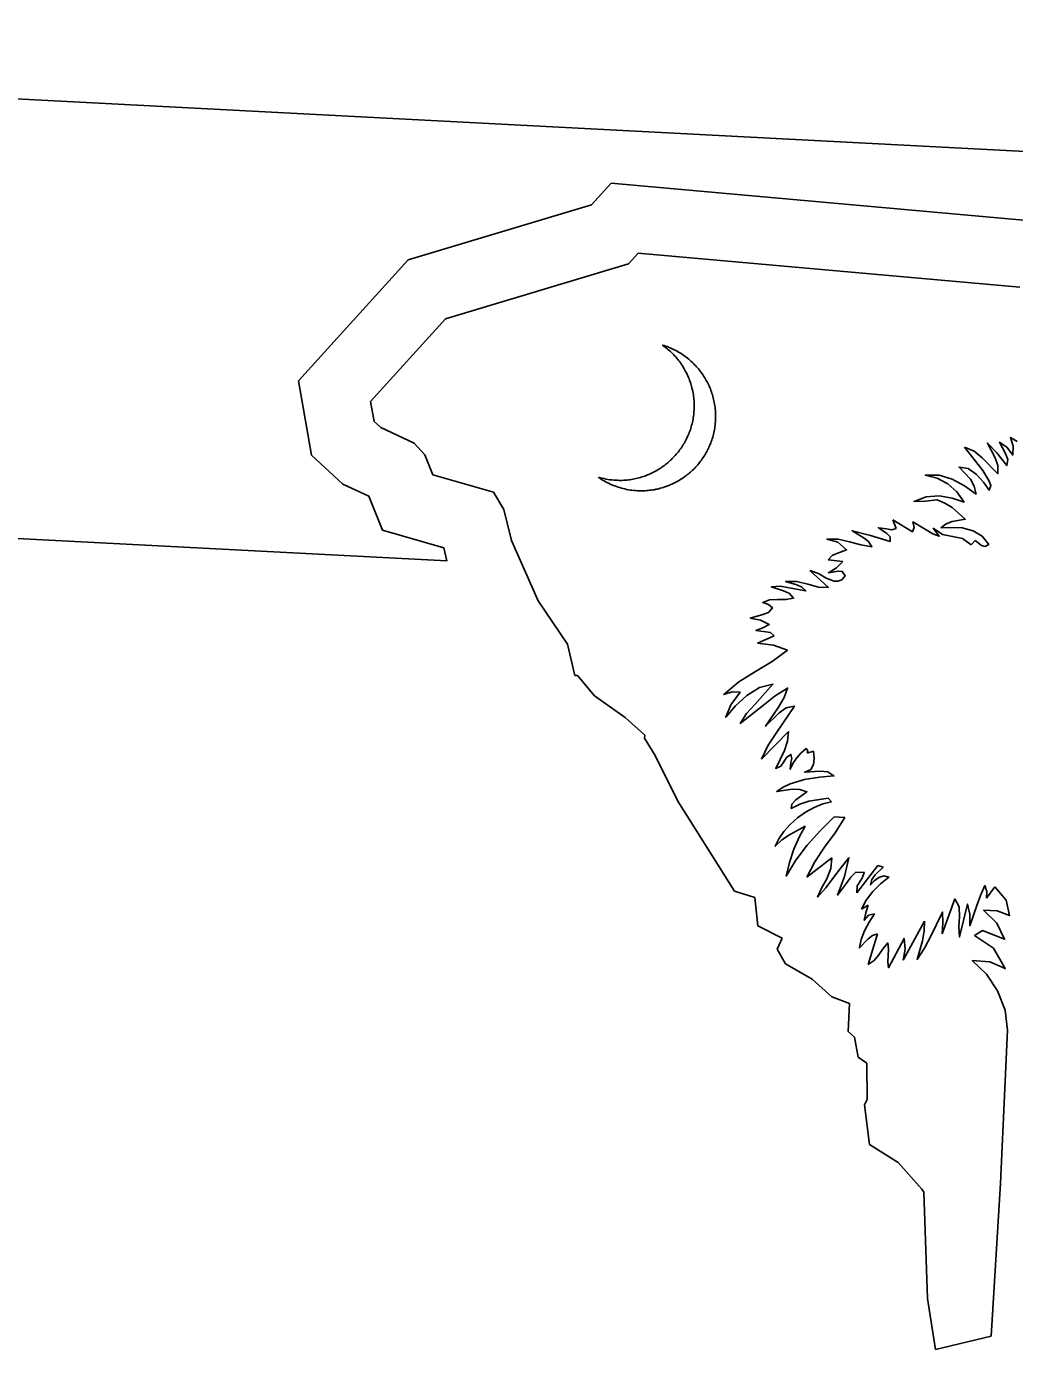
# Model space of a CAD drawing. Extents: x 1581789 to 1622364, y 1043167 to 1103486.
# Drawn here: x 1612721.707 to 1612725.378, y 1090157.73 to 1090162.649 of the extents above; entities that cross this region are included whole.
import ezdxf

# ---------------------------------------------------------------- set-up
doc = ezdxf.new("R2010")
doc.units = 0
doc.layers.add('RD_PD_ALT1_TX', color=7, linetype='Continuous')

msp = doc.modelspace()

# ---------------------------------------------------------------- linework, layer by layer
at = {"layer": 'RD_PD_ALT1_TX'}
for p, q in [((1612735.0015, 1090161.6815), (1612716.5372, 1090162.6487)), ((1612735.0111, 1090161.681), (1612716.5469, 1090162.6482)), ((1612723.9801, 1090161.8058), (1612723.944, 1090161.7664)), ((1612725.3975, 1090161.6795), (1612723.9801, 1090161.8058)), ((1612723.944, 1090161.7664), (1612723.264, 1090161.5621)), ((1612723.264, 1090161.5621), (1612722.9854, 1090161.2538)), ((1612722.9854, 1090161.2538), (1612722.9984, 1090161.1803)), ((1612722.9984, 1090161.1803), (1612723.0229, 1090161.1578)), ((1612723.0229, 1090161.1578), (1612723.1468, 1090161.1)), ((1612723.1468, 1090161.1), (1612723.1874, 1090161.0562)), ((1612723.1874, 1090161.0562), (1612723.2168, 1090160.9822)), ((1612725.26, 1090160.9973), (1612725.1929, 1090161.0845)), ((1612723.2168, 1090160.9822), (1612723.4421, 1090160.9175)), ((1612723.4421, 1090160.9175), (1612723.4808, 1090160.8534)), ((1612723.4808, 1090160.8534), (1612723.5084, 1090160.7374)), ((1612724.9391, 1090160.7818), (1612724.926, 1090160.8141)), ((1612725.1404, 1090160.7861), (1612725.1051, 1090160.7847)), ((1612723.5084, 1090160.7374), (1612723.6076, 1090160.5131)), ((1612725.2172, 1090160.722), (1612725.2316, 1090160.738)), ((1612724.7405, 1090160.66), (1612724.6855, 1090160.6661)), ((1612724.6869, 1090160.5623), (1612724.6181, 1090160.6264)), ((1612723.6076, 1090160.5131), (1612723.7173, 1090160.3519)), ((1612723.7173, 1090160.3519), (1612723.7449, 1090160.2359)), ((1612724.4233, 1090160.3554), (1612724.4848, 1090160.3838)), ((1612723.7449, 1090160.2359), (1612723.7537, 1090160.2354)), ((1612723.7537, 1090160.2354), (1612723.8174, 1090160.1596)), ((1612723.8174, 1090160.1596), (1612723.9314, 1090160.0799)), ((1612723.9314, 1090160.0799), (1612724.004, 1090160.014)), ((1612724.004, 1090160.014), (1612724.0035, 1090160.0032)), ((1612724.5383, 1090160.0281), (1612724.4376, 1090159.9248)), ((1612724.0035, 1090160.0032), (1612724.0425, 1090159.9387)), ((1612724.0425, 1090159.9387), (1612724.1266, 1090159.7689)), ((1612724.6314, 1090159.9547), (1612724.6078, 1090159.9475)), ((1612724.1266, 1090159.7689), (1612724.3382, 1090159.4341)), ((1612724.6988, 1090159.7657), (1612724.6859, 1090159.7796)), ((1612724.7475, 1090159.7079), (1612724.7075, 1090159.71)), ((1612724.6996, 1090159.5582), (1612724.6069, 1090159.4861)), ((1612724.8703, 1090159.5292), (1612724.7929, 1090159.4279)), ((1612724.3382, 1090159.4341), (1612724.413, 1090159.4098)), ((1612725.3047, 1090159.4496), (1612725.2741, 1090159.4075)), ((1612724.413, 1090159.4098), (1612724.4247, 1090159.3046)), ((1612724.8341, 1090159.3821), (1612724.8101, 1090159.3665)), ((1612725.1566, 1090159.4053), (1612725.1098, 1090159.2755)), ((1612725.0437, 1090159.3227), (1612724.964, 1090159.1778)), ((1612724.4247, 1090159.3046), (1612724.5148, 1090159.2586)), ((1612724.8342, 1090159.1614), (1612724.8686, 1090159.275)), ((1612724.5148, 1090159.2586), (1612724.4959, 1090159.218)), ((1612724.4959, 1090159.218), (1612724.5271, 1090159.1639)), ((1612724.5271, 1090159.1639), (1612724.6263, 1090159.107)), ((1612724.6263, 1090159.107), (1612724.6989, 1090159.0407)), ((1612724.6989, 1090159.0407), (1612724.7653, 1090159.0164)), ((1612724.7653, 1090159.0164), (1612724.7599, 1090158.9125)), ((1612724.7599, 1090158.9125), (1612724.7836, 1090158.8913)), ((1612724.7836, 1090158.8913), (1612724.7969, 1090158.8165)), ((1612724.7969, 1090158.8165), (1612724.8294, 1090158.7947)), ((1612724.8294, 1090158.7947), (1612724.8303, 1090158.6593)), ((1612724.8303, 1090158.6593), (1612724.8213, 1090158.6393)), ((1612724.8213, 1090158.6393), (1612724.8396, 1090158.4922)), ((1612724.8396, 1090158.4922), (1612724.9454, 1090158.4249)), ((1612724.9454, 1090158.4249), (1612725.0336, 1090158.3258)), ((1612725.0336, 1090158.3258), (1612725.041, 1090158.315)), ((1612725.041, 1090158.315), (1612725.0547, 1090157.9193)), ((1612725.0547, 1090157.9193), (1612725.0853, 1090157.7298)), ((1612725.0853, 1090157.7298), (1612725.2918, 1090157.7795))]:
    msp.add_line(p, q, dxfattribs=at)
for points in [[(1612716.4517, 1090161.0161), (1612723.2693, 1090160.6626), (1612723.2578, 1090160.71), (1612723.0297, 1090160.7757), (1612722.9794, 1090160.9021), (1612722.8817, 1090160.9476), (1612722.7663, 1090161.0546), (1612722.7179, 1090161.3308), (1612723.1248, 1090161.7813), (1612723.8057, 1090161.986), (1612723.8788, 1090162.0655), (1612725.5362, 1090161.9178), (1612725.8513, 1090161.465), (1612726.8606, 1090161.3941), (1612727.1434, 1090161.0649), (1612727.707, 1090160.4301), (1612734.9162, 1090160.0525)], [(1612724.2662, 1090161.1727), (1612724.2669, 1090161.1787), (1612724.2672, 1090161.1847), (1612724.2675, 1090161.1907), (1612724.2675, 1090161.1967), (1612724.2674, 1090161.2031), (1612724.2673, 1090161.2091), (1612724.2672, 1090161.2151), (1612724.2667, 1090161.2212), (1612724.2663, 1090161.2272), (1612724.2653, 1090161.2329), (1612724.2649, 1090161.2389), (1612724.264, 1090161.245), (1612724.2627, 1090161.2506), (1612724.2614, 1090161.2563), (1612724.2601, 1090161.2624), (1612724.2588, 1090161.2681), (1612724.2575, 1090161.2737), (1612724.2558, 1090161.2794), (1612724.254, 1090161.2847), (1612724.2519, 1090161.2905), (1612724.2502, 1090161.2958), (1612724.2481, 1090161.3011), (1612724.2456, 1090161.3068), (1612724.2435, 1090161.3121), (1612724.2409, 1090161.3171), (1612724.2384, 1090161.3224), (1612724.2359, 1090161.3277), (1612724.2329, 1090161.3327), (1612724.23, 1090161.3377), (1612724.227, 1090161.3426), (1612724.2241, 1090161.3476), (1612724.2211, 1090161.3522), (1612724.2178, 1090161.3571), (1612724.2144, 1090161.3617), (1612724.2111, 1090161.3663), (1612724.2073, 1090161.3709), (1612724.2039, 1090161.3755), (1612724.2001, 1090161.3797), (1612724.1964, 1090161.3839), (1612724.1922, 1090161.3881), (1612724.1884, 1090161.3923), (1612724.1842, 1090161.3965), (1612724.18, 1090161.4004), (1612724.1758, 1090161.4046), (1612724.1716, 1090161.4084), (1612724.1674, 1090161.4118), (1612724.1628, 1090161.4157), (1612724.1581, 1090161.4191), (1612724.1535, 1090161.4226), (1612724.1489, 1090161.426), (1612724.1442, 1090161.4291), (1612724.1392, 1090161.4325), (1612724.1342, 1090161.4356), (1612724.1295, 1090161.4383), (1612724.1245, 1090161.4413), (1612724.1194, 1090161.444), (1612724.1139, 1090161.4467), (1612724.1089, 1090161.4494), (1612724.1034, 1090161.4517), (1612724.0983, 1090161.4539), (1612724.0928, 1090161.4562), (1612724.0873, 1090161.4585), (1612724.0818, 1090161.4604), (1612724.0759, 1090161.4623), (1612724.0704, 1090161.4638), (1612724.0754, 1090161.4603), (1612724.08, 1090161.4569), (1612724.0846, 1090161.453), (1612724.0892, 1090161.4492), (1612724.0938, 1090161.4453), (1612724.0984, 1090161.4415), (1612724.1026, 1090161.4373), (1612724.1068, 1090161.433), (1612724.111, 1090161.4288), (1612724.1152, 1090161.4246), (1612724.1193, 1090161.42), (1612724.1231, 1090161.4154), (1612724.1269, 1090161.4108), (1612724.1306, 1090161.4062), (1612724.134, 1090161.4016), (1612724.1377, 1090161.3966), (1612724.1411, 1090161.3916), (1612724.1444, 1090161.3866), (1612724.1474, 1090161.3817), (1612724.1507, 1090161.3763), (1612724.1536, 1090161.3713), (1612724.1562, 1090161.366), (1612724.1591, 1090161.3606), (1612724.1616, 1090161.3553), (1612724.1641, 1090161.3499), (1612724.1666, 1090161.3442), (1612724.1687, 1090161.3385), (1612724.1709, 1090161.3332), (1612724.173, 1090161.3274), (1612724.175, 1090161.3213), (1612724.1768, 1090161.3156), (1612724.1785, 1090161.3099), (1612724.1797, 1090161.3038), (1612724.1814, 1090161.2982), (1612724.1827, 1090161.2921)], [(1612724.1827, 1090161.2921), (1612724.1836, 1090161.286), (1612724.1849, 1090161.2799), (1612724.1858, 1090161.2735), (1612724.1862, 1090161.2675), (1612724.1871, 1090161.2614), (1612724.1876, 1090161.255), (1612724.1877, 1090161.249), (1612724.1877, 1090161.2425), (1612724.1878, 1090161.2361), (1612724.1879, 1090161.2297), (1612724.1875, 1090161.2233), (1612724.1872, 1090161.2173), (1612724.1865, 1090161.2118), (1612724.1862, 1090161.2058), (1612724.1855, 1090161.1998), (1612724.1844, 1090161.1942), (1612724.1837, 1090161.1887), (1612724.1826, 1090161.1827), (1612724.1811, 1090161.1772), (1612724.18, 1090161.1716), (1612724.1785, 1090161.1661), (1612724.177, 1090161.1606), (1612724.1752, 1090161.1551), (1612724.1737, 1090161.1495), (1612724.1718, 1090161.1444), (1612724.1695, 1090161.139), (1612724.1676, 1090161.1338), (1612724.1654, 1090161.1288), (1612724.1631, 1090161.1237), (1612724.1608, 1090161.1186), (1612724.1582, 1090161.1135), (1612724.1559, 1090161.1084), (1612724.1532, 1090161.1034), (1612724.1502, 1090161.0987), (1612724.1475, 1090161.094), (1612724.1445, 1090161.0894), (1612724.1414, 1090161.0847), (1612724.1384, 1090161.0801), (1612724.1349, 1090161.0755), (1612724.1319, 1090161.0712), (1612724.1285, 1090161.0666), (1612724.125, 1090161.0624), (1612724.1212, 1090161.0582), (1612724.1178, 1090161.0539), (1612724.114, 1090161.0497), (1612724.1102, 1090161.0459), (1612724.1063, 1090161.0421), (1612724.1025, 1090161.0379), (1612724.0983, 1090161.0345), (1612724.0941, 1090161.0307), (1612724.0899, 1090161.027), (1612724.0857, 1090161.0236), (1612724.0816, 1090161.0202), (1612724.077, 1090161.0168), (1612724.0728, 1090161.0134), (1612724.0682, 1090161.0101), (1612724.0637, 1090161.0071), (1612724.0591, 1090161.0041), (1612724.0541, 1090161.0012), (1612724.0496, 1090160.9982), (1612724.0446, 1090160.9957), (1612724.0397, 1090160.9931), (1612724.0348, 1090160.9906), (1612724.0298, 1090160.988), (1612724.0249, 1090160.9855), (1612724.0196, 1090160.9834), (1612724.0146, 1090160.9812), (1612724.0093, 1090160.9791), (1612724.004, 1090160.9774), (1612723.9987, 1090160.9757), (1612723.9934, 1090160.9739), (1612723.9881, 1090160.9722), (1612723.9824, 1090160.9705), (1612723.9772, 1090160.9692), (1612723.9715, 1090160.9679), (1612723.9662, 1090160.9665), (1612723.9605, 1090160.9656), (1612723.9549, 1090160.9647), (1612723.9492, 1090160.9638), (1612723.9436, 1090160.9629), (1612723.9375, 1090160.9624), (1612723.9319, 1090160.9619), (1612723.9263, 1090160.9618), (1612723.9203, 1090160.9613), (1612723.9146, 1090160.9612), (1612723.9086, 1090160.9611), (1612723.9026, 1090160.9615), (1612723.897, 1090160.9618), (1612723.8895, 1090160.9622), (1612723.8819, 1090160.9629), (1612723.8747, 1090160.9637), (1612723.8672, 1090160.9649), (1612723.86, 1090160.9661), (1612723.8529, 1090160.9677), (1612723.8458, 1090160.9692), (1612723.839, 1090160.9708), (1612723.8319, 1090160.9728), (1612723.8319, 1090160.9728)], [(1612723.8319, 1090160.9728), (1612723.837, 1090160.9693), (1612723.8424, 1090160.9658), (1612723.8478, 1090160.9623), (1612723.8533, 1090160.9592), (1612723.8587, 1090160.9562), (1612723.8641, 1090160.9531), (1612723.87, 1090160.9504), (1612723.8759, 1090160.9476), (1612723.8817, 1090160.9449), (1612723.8876, 1090160.9426), (1612723.8935, 1090160.9403), (1612723.8994, 1090160.938), (1612723.9057, 1090160.9361), (1612723.9116, 1090160.9342), (1612723.9179, 1090160.9322), (1612723.9243, 1090160.9307), (1612723.9306, 1090160.9292), (1612723.9369, 1090160.9276), (1612723.9433, 1090160.9265), (1612723.95, 1090160.9253), (1612723.9564, 1090160.9246), (1612723.9632, 1090160.9238), (1612723.9699, 1090160.9231), (1612723.9767, 1090160.9227), (1612723.9823, 1090160.9224), (1612723.9883, 1090160.9225), (1612723.9943, 1090160.9222), (1612724, 1090160.9227), (1612724.006, 1090160.9228), (1612724.0116, 1090160.9233), (1612724.0172, 1090160.9238), (1612724.0233, 1090160.9243), (1612724.0289, 1090160.9248), (1612724.0346, 1090160.9257), (1612724.0402, 1090160.9266), (1612724.0459, 1090160.9279), (1612724.0511, 1090160.9288), (1612724.0568, 1090160.9302), (1612724.0621, 1090160.9319), (1612724.0678, 1090160.9332), (1612724.0731, 1090160.9349), (1612724.0784, 1090160.9366), (1612724.0837, 1090160.9384), (1612724.089, 1090160.9405), (1612724.0943, 1090160.9426), (1612724.0992, 1090160.9448), (1612724.1046, 1090160.9469), (1612724.1095, 1090160.949), (1612724.1144, 1090160.9516), (1612724.1194, 1090160.9541), (1612724.1243, 1090160.9567), (1612724.1293, 1090160.9596), (1612724.1338, 1090160.9622), (1612724.1388, 1090160.9651), (1612724.1433, 1090160.9681), (1612724.1479, 1090160.9714), (1612724.1525, 1090160.9744), (1612724.1567, 1090160.9778), (1612724.1612, 1090160.9812), (1612724.1654, 1090160.9845), (1612724.1696, 1090160.9883), (1612724.1738, 1090160.9917), (1612724.178, 1090160.9955), (1612724.1822, 1090160.9993), (1612724.186, 1090161.0031), (1612724.1898, 1090161.0069), (1612724.1936, 1090161.0111), (1612724.1975, 1090161.0153), (1612724.2009, 1090161.0191), (1612724.2047, 1090161.0233), (1612724.2082, 1090161.028), (1612724.2116, 1090161.0322), (1612724.2146, 1090161.0368), (1612724.2181, 1090161.0411), (1612724.2211, 1090161.0457), (1612724.2241, 1090161.0504), (1612724.2272, 1090161.055), (1612724.2299, 1090161.0601), (1612724.2329, 1090161.0647), (1612724.2356, 1090161.0698), (1612724.2378, 1090161.0745), (1612724.2405, 1090161.0796), (1612724.2428, 1090161.0846), (1612724.245, 1090161.0897), (1612724.2473, 1090161.0948), (1612724.2492, 1090161.1003), (1612724.2515, 1090161.1054), (1612724.2534, 1090161.1109), (1612724.2548, 1090161.1161), (1612724.2567, 1090161.1216), (1612724.2582, 1090161.1271), (1612724.2597, 1090161.1326), (1612724.2608, 1090161.1382), (1612724.2619, 1090161.1441), (1612724.263, 1090161.1497), (1612724.2641, 1090161.1552), (1612724.2648, 1090161.1612), (1612724.2659, 1090161.1667), (1612724.2662, 1090161.1727)], [(1612725.1929, 1090161.0845), (1612725.2278, 1090161.0699), (1612725.2581, 1090161.0447), (1612725.3163, 1090160.9859), (1612725.3167, 1090161.016), (1612725.3062, 1090161.0446), (1612725.2774, 1090161.1001), (1612725.3132, 1090161.0638), (1612725.3499, 1090161.0162), (1612725.3532, 1090161.0393), (1612725.3451, 1090161.061), (1612725.3224, 1090161.1026), (1612725.3507, 1090161.0839), (1612725.372, 1090161.0551), (1612725.373, 1090161.0887), (1612725.3638, 1090161.1209), (1612725.3883, 1090161.1056)], [(1612725.1051, 1090160.7847), (1612725.1243, 1090160.8001), (1612725.1468, 1090160.8078), (1612725.1953, 1090160.8168), (1612725.1471, 1090160.8598), (1612725.1195, 1090160.8769), (1612725.0905, 1090160.8892), (1612725.0462, 1090160.8835), (1612725.0048, 1090160.8821), (1612725.0503, 1090160.9005), (1612725.0989, 1090160.9032), (1612725.1465, 1090160.8951), (1612725.1906, 1090160.8804), (1612725.1642, 1090160.919), (1612725.1301, 1090160.9484), (1612725.0903, 1090160.9689), (1612725.0468, 1090160.98), (1612725.0985, 1090160.9805), (1612725.147, 1090160.9656), (1612725.193, 1090160.9403), (1612725.2354, 1090160.9101), (1612725.2285, 1090160.9393), (1612725.2143, 1090160.9661), (1612725.1722, 1090161.0103), (1612725.2056, 1090161.005), (1612725.2361, 1090160.9845), (1612725.263, 1090160.9551), (1612725.2846, 1090160.9243), (1612725.2904, 1090160.942), (1612725.2829, 1090160.9601), (1612725.26, 1090160.9973)], [(1612724.926, 1090160.8141), (1612724.999, 1090160.7702), (1612725.0054, 1090160.7863), (1612725.0009, 1090160.807), (1612725.0506, 1090160.7776), (1612725.0743, 1090160.7619), (1612725.0986, 1090160.7534), (1612725.0766, 1090160.783), (1612725.111, 1090160.7604), (1612725.1483, 1090160.7528), (1612725.1847, 1090160.7453), (1612725.2172, 1090160.722)], [(1612724.6855, 1090160.6661), (1612724.7003, 1090160.6817), (1612724.7183, 1090160.6888), (1612724.7543, 1090160.7025), (1612724.7222, 1090160.7315), (1612724.6811, 1090160.7432), (1612724.7231, 1090160.7422), (1612724.7651, 1090160.7328), (1612724.8073, 1090160.721), (1612724.8487, 1090160.7144), (1612724.8357, 1090160.7339), (1612724.8164, 1090160.7482), (1612724.7748, 1090160.7736), (1612724.8429, 1090160.7568), (1612724.9166, 1090160.7345), (1612724.9159, 1090160.7518), (1612724.9037, 1090160.7636), (1612724.8724, 1090160.7853), (1612724.9026, 1090160.7805), (1612724.9229, 1090160.7774), (1612724.9391, 1090160.7818)], [(1612725.2316, 1090160.738), (1612725.2551, 1090160.7196), (1612725.2689, 1090160.7156), (1612725.2825, 1090160.7233), (1612725.2585, 1090160.7534), (1612725.2243, 1090160.7737), (1612725.184, 1090160.7846), (1612725.1404, 1090160.7861)], [(1612724.6181, 1090160.6264), (1612724.6496, 1090160.6151), (1612724.6787, 1090160.598), (1612724.7078, 1090160.5864), (1612724.7222, 1090160.5861), (1612724.7369, 1090160.5917), (1612724.7492, 1090160.6059), (1612724.7381, 1090160.6225), (1612724.723, 1090160.6241), (1612724.6866, 1090160.6176), (1612724.7171, 1090160.6356), (1612724.7405, 1090160.66)], [(1612724.4848, 1090160.3838), (1612724.4718, 1090160.3953), (1612724.454, 1090160.3982), (1612724.4173, 1090160.4026), (1612724.4435, 1090160.4124), (1612724.467, 1090160.4252), (1612724.4338, 1090160.4413), (1612724.3965, 1090160.4489), (1612724.4429, 1090160.4625), (1612724.4645, 1090160.4702), (1612724.4787, 1090160.4879), (1612724.4637, 1090160.5003), (1612724.4428, 1090160.5066), (1612724.4682, 1090160.5165), (1612724.4979, 1090160.5177), (1612724.5287, 1090160.5181), (1612724.5575, 1090160.5238), (1612724.5416, 1090160.541), (1612724.52, 1090160.5506), (1612724.4743, 1090160.565), (1612724.5081, 1090160.568), (1612724.5406, 1090160.5619), (1612724.6025, 1090160.5499), (1612724.588, 1090160.5642), (1612724.5689, 1090160.5729), (1612724.5275, 1090160.5858), (1612724.5691, 1090160.5853), (1612724.6098, 1090160.5751), (1612724.6493, 1090160.5642), (1612724.6869, 1090160.5623)], [(1612724.4376, 1090159.9248), (1612724.4631, 1090159.9768), (1612724.4945, 1090160.0256), (1612724.5601, 1090160.1223), (1612724.5297, 1090160.1159), (1612724.5038, 1090160.0964), (1612724.4524, 1090160.0478), (1612724.5014, 1090160.1186), (1612724.5229, 1090160.1539), (1612724.5351, 1090160.1889), (1612724.4892, 1090160.1605), (1612724.4461, 1090160.1259), (1612724.3592, 1090160.0575), (1612724.3819, 1090160.094), (1612724.4142, 1090160.1295), (1612724.4806, 1090160.2034), (1612724.4311, 1090160.1907), (1612724.3839, 1090160.1612), (1612724.3414, 1090160.1225), (1612724.3051, 1090160.0804), (1612724.3244, 1090160.1266), (1612724.3585, 1090160.1733), (1612724.3293, 1090160.1756), (1612724.2979, 1090160.1645), (1612724.3537, 1090160.2124), (1612724.4154, 1090160.2508), (1612724.4778, 1090160.2872), (1612724.5341, 1090160.3295), (1612724.4826, 1090160.3487), (1612724.4233, 1090160.3554)], [(1612724.6078, 1090159.9475), (1612724.6106, 1090159.9558), (1612724.6035, 1090159.9646), (1612724.5842, 1090159.9476), (1612724.568, 1090159.9288), (1612724.5545, 1090159.9087), (1612724.5446, 1090159.8872), (1612724.5475, 1090159.9123), (1612724.5507, 1090159.9273), (1612724.5474, 1090159.9423), (1612724.5308, 1090159.9311), (1612724.5207, 1090159.9145), (1612724.5099, 1090159.8986), (1612724.491, 1090159.89), (1612724.5241, 1090159.9563), (1612724.5352, 1090159.9914), (1612724.5383, 1090160.0281)], [(1612724.6859, 1090159.7796), (1612724.6144, 1090159.7681), (1612724.5806, 1090159.7575), (1612724.5485, 1090159.7416), (1612724.5502, 1090159.7571), (1612724.5658, 1090159.7735), (1612724.6071, 1090159.8038), (1612724.5807, 1090159.812), (1612724.5519, 1090159.8135), (1612724.495, 1090159.8044), (1612724.5186, 1090159.8208), (1612724.5441, 1090159.8331), (1612724.5982, 1090159.8491), (1612724.6536, 1090159.8574), (1612724.7071, 1090159.8622), (1612724.6843, 1090159.8782), (1612724.6567, 1090159.8801), (1612724.5989, 1090159.8763), (1612724.621, 1090159.8864), (1612724.6316, 1090159.905), (1612724.6341, 1090159.9289), (1612724.6314, 1090159.9547)], [(1612724.7075, 1090159.71), (1612724.6559, 1090159.6582), (1612724.6083, 1090159.605), (1612724.5661, 1090159.5492), (1612724.5302, 1090159.4902), (1612724.542, 1090159.5404), (1612724.5587, 1090159.5904), (1612724.5787, 1090159.6366), (1612724.6003, 1090159.6752), (1612724.5418, 1090159.6434), (1612724.514, 1090159.6244), (1612724.4891, 1090159.6009), (1612724.5025, 1090159.6282), (1612724.5212, 1090159.6557), (1612724.5446, 1090159.6821), (1612724.5719, 1090159.7063), (1612724.6019, 1090159.7279), (1612724.6337, 1090159.7455), (1612724.666, 1090159.7582), (1612724.6988, 1090159.7657)], [(1612724.6069, 1090159.4861), (1612724.6359, 1090159.5427), (1612724.6728, 1090159.5973), (1612724.7121, 1090159.6513), (1612724.7475, 1090159.7079)], [(1612724.7929, 1090159.4279), (1612724.793, 1090159.454), (1612724.8118, 1090159.4826), (1612724.8201, 1090159.5034), (1612724.7889, 1090159.505), (1612724.7699, 1090159.486), (1612724.7543, 1090159.4636), (1612724.7207, 1090159.4197), (1612724.7468, 1090159.488), (1612724.7632, 1090159.5581), (1612724.7337, 1090159.5224), (1612724.7053, 1090159.4846), (1612724.6769, 1090159.4468), (1612724.6466, 1090159.412), (1612724.6612, 1090159.4452), (1612724.6803, 1090159.4803), (1612724.6959, 1090159.5179), (1612724.6996, 1090159.5582)], [(1612724.8101, 1090159.3665), (1612724.8271, 1090159.4009), (1612724.8512, 1090159.4321), (1612724.8799, 1090159.461), (1612724.9117, 1090159.4866), (1612724.8927, 1090159.4904), (1612724.8736, 1090159.4846), (1612724.8565, 1090159.4723), (1612724.8433, 1090159.4569), (1612724.8476, 1090159.4779), (1612724.8601, 1090159.4945), (1612724.89, 1090159.523), (1612724.8703, 1090159.5292)], [(1612725.2741, 1090159.4075), (1612725.275, 1090159.4327), (1612725.2682, 1090159.4547), (1612725.2518, 1090159.4183), (1612725.2387, 1090159.381), (1612725.2119, 1090159.3054), (1612725.2125, 1090159.3479), (1612725.2041, 1090159.386), (1612725.1744, 1090159.2637), (1612725.172, 1090159.3011), (1612725.1744, 1090159.3399), (1612725.1727, 1090159.3756), (1612725.1566, 1090159.4053)], [(1612725.2918, 1090157.7795), (1612725.326, 1090158.3481), (1612725.3521, 1090158.9168), (1612725.3433, 1090158.9921), (1612725.3157, 1090159.0633), (1612725.2741, 1090159.1255), (1612725.2215, 1090159.176), (1612725.2869, 1090159.1709), (1612725.3437, 1090159.1463), (1612725.3008, 1090159.2215), (1612725.23, 1090159.2692), (1612725.2594, 1090159.2877), (1612725.3414, 1090159.255), (1612725.3121, 1090159.3154), (1612725.2633, 1090159.3628), (1612725.3137, 1090159.3614), (1612725.3592, 1090159.343), (1612725.3478, 1090159.4009), (1612725.3047, 1090159.4496)], [(1612724.8686, 1090159.275), (1612724.8511, 1090159.2695), (1612724.8335, 1090159.256), (1612724.8026, 1090159.2231), (1612724.8082, 1090159.2545), (1612724.8211, 1090159.2867), (1612724.8384, 1090159.3186), (1612724.8577, 1090159.3492), (1612724.8358, 1090159.3448), (1612724.8196, 1090159.326), (1612724.8254, 1090159.3533), (1612724.8341, 1090159.3821)], [(1612725.1098, 1090159.2755), (1612725.1119, 1090159.3163), (1612725.1108, 1090159.356), (1612725.0676, 1090159.2665), (1612725.0433, 1090159.2225), (1612725.0162, 1090159.1803), (1612725.0367, 1090159.2497), (1612725.043, 1090159.2862), (1612725.0437, 1090159.3227)], [(1612724.964, 1090159.1778), (1612724.9714, 1090159.2183), (1612724.9682, 1090159.2581), (1612724.9105, 1090159.149), (1612724.908, 1090159.1715), (1612724.9089, 1090159.1951), (1612724.9097, 1090159.2187), (1612724.9073, 1090159.2413), (1612724.8898, 1090159.2214), (1612724.8742, 1090159.1978), (1612724.857, 1090159.1762), (1612724.8342, 1090159.1614)]]:
    msp.add_lwpolyline(points, dxfattribs=at)

doc.saveas('drawing.dxf')
